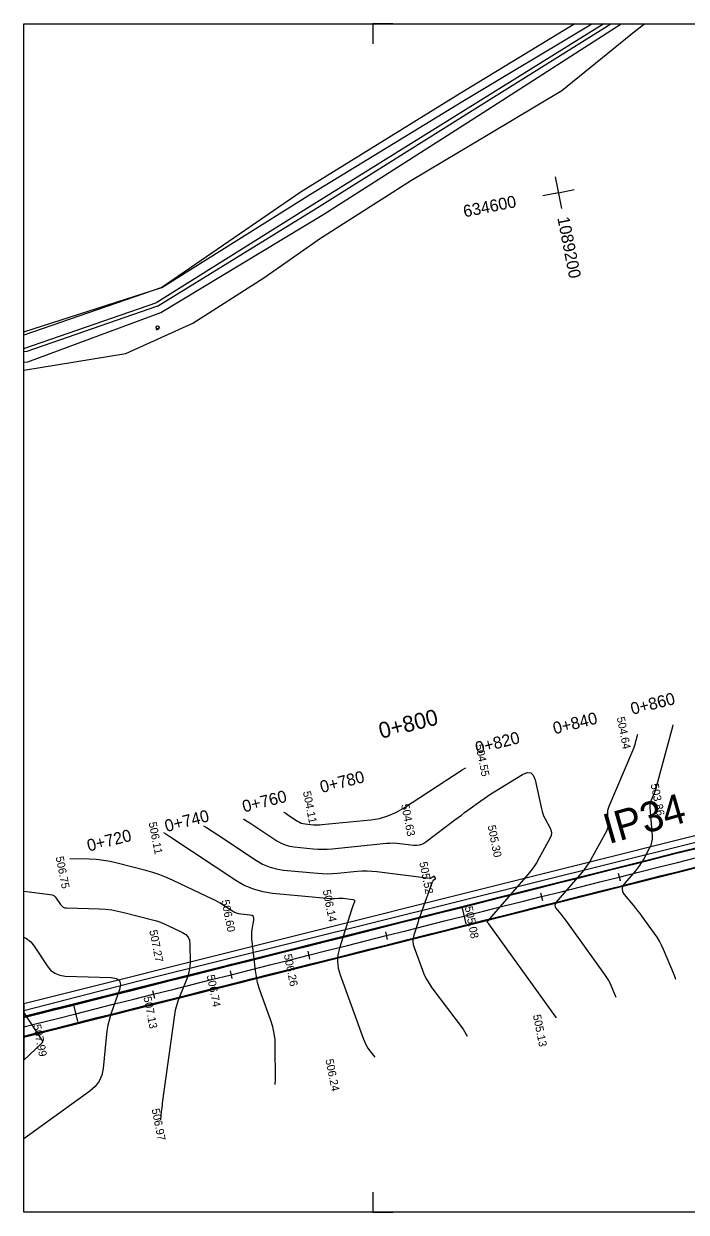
# Model space of a CAD drawing. Extents: x -636600 to -628587, y -1090963 to -1085869.
# Drawn here: x -629847.3 to -629681.8, y -1090593.9 to -1090296.9 of the extents above; entities that cross this region are included whole.
import ezdxf

# ---------------------------------------------------------------- set-up
doc = ezdxf.new("R2010")
doc.units = 0
for name, color, linetype in [('01_PARCELY_NÁVRH_PC', 7, 'Continuous'), ('06_ÚSES_IP_NAVRH', 7, 'Continuous'), ('08_LEGENDA_HV', 7, 'Continuous'), ('22', 7, 'Continuous'), ('42', 7, 'Continuous'), ('43', 7, 'Continuous'), ('60', 7, 'Continuous'), ('Ex_Major Contours', 7, 'Continuous'), ('Ex_Minor Contours', 7, 'Continuous'), ('HEKTOMETRY100', 7, 'Continuous'), ('HEKTOMETRY20', 7, 'Continuous'), ('koty_vše', 7, 'Continuous'), ('situace_osa', 7, 'Continuous'), ('situace_těleso', 7, 'Continuous'), ('situace_vozovka', 7, 'Continuous'), ('síť křížků', 7, 'Continuous')]:
    doc.layers.add(name, color=color, linetype=linetype)

msp = doc.modelspace()

# ---------------------------------------------------------------- linework, layer by layer
at = {"layer": '01_PARCELY_NÁVRH_PC'}
for p, q in [((-629847.27, -1090541.82), (-629847.27, -1090544.92)), ((-629847.27, -1090544.92), (-629847.27, -1090550.09))]:
    msp.add_line(p, q, dxfattribs=at)
for points in [[(-629847.27, -1090544.92), (-629662.1, -1090498.53), (-629646.49, -1090493.05), (-629634.26, -1090487.09), (-629615.69, -1090475.35), (-629557.93, -1090427.23), (-629554.65, -1090422.02), (-629539.33, -1090409.32), (-629533.54, -1090406.9), (-629497.76, -1090372.29), (-629488.06, -1090365.85), (-629480.7, -1090362.63), (-629491.44, -1090364.5), (-629499.65, -1090369.94), (-629535.21, -1090404.35), (-629617.45, -1090472.92), (-629635.72, -1090484.47), (-629647.65, -1090490.28), (-629662.97, -1090495.65), (-629847.27, -1090541.82)], [(-629497.76, -1090372.29), (-629533.54, -1090406.9), (-629539.33, -1090409.32), (-629554.65, -1090422.02), (-629557.93, -1090427.23), (-629615.69, -1090475.35), (-629634.26, -1090487.09), (-629646.49, -1090493.05), (-629662.1, -1090498.53), (-629847.27, -1090544.92)], [(-629847.27, -1090550.09), (-629665.92, -1090504.36), (-629648.76, -1090499.35), (-629630.77, -1090490.98), (-629614.22, -1090480.35), (-629531.58, -1090411.65)]]:
    msp.add_lwpolyline(points, dxfattribs=at)
at = {"layer": '06_ÚSES_IP_NAVRH'}
msp.add_lwpolyline([(-629847.27, -1090543.44), (-629818.17, -1090535.98), (-629661.35, -1090496.88), (-629647.18, -1090491.58), (-629635.8, -1090486.34), (-629618.25, -1090475.56), (-629536.23, -1090407.19), (-629498.95, -1090371.68), (-629491.15, -1090365.96)], dxfattribs=at)
at = {"layer": '08_LEGENDA_HV'}
for p, q in [((-629847.27, -1090593.86), (-629847.27, -1090296.86)), ((-629847.27, -1090296.86), (-629130.1, -1090296.86)), ((-629130.1, -1090593.86), (-629847.27, -1090593.86))]:
    msp.add_line(p, q, dxfattribs=at)
for points in [[(-629755.1, -1090296.86), (-629760.1, -1090296.86), (-629760.1, -1090301.86)], [(-629760.1, -1090588.86), (-629760.1, -1090593.86), (-629755.1, -1090593.86)]]:
    msp.add_lwpolyline(points, dxfattribs=at)
at = {"layer": '22'}
for p, q in [((-629737.63, -1090316.16), (-629705.41, -1090296.86)), ((-629733.72, -1090319.77), (-629698.07, -1090296.86)), ((-629775.68, -1090339.44), (-629737.63, -1090316.16)), ((-629772.31, -1090344.4), (-629733.72, -1090319.77)), ((-629812.82, -1090362.73), (-629775.68, -1090339.44)), ((-629813, -1090369.05), (-629772.31, -1090344.4)), ((-629812.82, -1090362.73), (-629847.27, -1090374.68)), ((-629846.28, -1090381.36), (-629813, -1090369.05)), ((-629847.27, -1090381.44), (-629846.28, -1090381.36))]:
    msp.add_line(p, q, dxfattribs=at)
at = {"layer": '42'}
for p, q in [((-629709.6, -1090296.86), (-629738.27, -1090314.31)), ((-629712.87, -1090313.54), (-629694.34, -1090298.5)), ((-629694.34, -1090298.5), (-629692.24, -1090296.86)), ((-629730.88, -1090324.32), (-629712.87, -1090313.54)), ((-629738.27, -1090314.31), (-629777.95, -1090338.87)), ((-629750.39, -1090335.94), (-629730.88, -1090324.32)), ((-629773.14, -1090350.4), (-629750.39, -1090335.94)), ((-629777.95, -1090338.87), (-629812.82, -1090362.73)), ((-629787.28, -1090360.34), (-629773.14, -1090350.4)), ((-629805.05, -1090371.68), (-629787.28, -1090360.34)), ((-629847.27, -1090373.82), (-629812.82, -1090362.73)), ((-629821.75, -1090379.25), (-629805.05, -1090371.68)), ((-629847.27, -1090383.46), (-629821.75, -1090379.25))]:
    msp.add_line(p, q, dxfattribs=at)
at = {"layer": '43'}
for p, q in [((-629814.24, -1090372.8), (-629814.22, -1090372.9)), ((-629814.22, -1090372.9), (-629814.12, -1090373.39))]:
    msp.add_line(p, q, dxfattribs=at)
msp.add_circle((-629813.84, -1090372.72), 0.4, dxfattribs=at)
msp.add_arc((-629813.83, -1090372.82), 0.4, 180.9065, 18.3921, dxfattribs=at)
at = {"layer": '60'}
for p, q in [((-629702.39, -1090296.86), (-629736.93, -1090318.33)), ((-629735.3, -1090318.52), (-629700.6, -1090296.86)), ((-629736.93, -1090318.33), (-629774.81, -1090341.95)), ((-629774.38, -1090343.12), (-629735.3, -1090318.52)), ((-629774.81, -1090341.95), (-629814, -1090366.53)), ((-629813.85, -1090367.44), (-629774.38, -1090343.12)), ((-629847.27, -1090378.02), (-629814, -1090366.53)), ((-629813.85, -1090367.44), (-629846.52, -1090378.79)), ((-629846.52, -1090378.79), (-629847.27, -1090378.87))]:
    msp.add_line(p, q, dxfattribs=at)
at = {"layer": 'Ex_Major Contours'}
for points in [[(-629792.4, -1090495.56), (-629792.04, -1090495.78), (-629790.78, -1090496.58), (-629789.53, -1090497.4), (-629784.03, -1090501.05), (-629783.02, -1090501.63), (-629781.96, -1090502.08), (-629780.86, -1090502.4), (-629779.7, -1090502.58), (-629774.99, -1090503.02), (-629773.81, -1090503.1), (-629772.63, -1090503.13), (-629771.45, -1090503.1), (-629770.28, -1090503.01), (-629756.7, -1090501.66), (-629755.85, -1090501.59), (-629755, -1090501.58), (-629754.15, -1090501.62), (-629753.31, -1090501.7), (-629749.92, -1090502.14), (-629749.1, -1090502.17), (-629748.31, -1090502.04), (-629747.57, -1090501.76), (-629746.87, -1090501.33), (-629739.57, -1090495.8), (-629738.77, -1090495.2), (-629737.97, -1090494.6), (-629737.16, -1090494), (-629736.35, -1090493.41), (-629733.11, -1090491.04), (-629732.29, -1090490.45), (-629731.47, -1090489.89), (-629730.63, -1090489.34), (-629729.78, -1090488.8), (-629722.69, -1090484.45), (-629721.56, -1090483.96), (-629720.66, -1090484.02), (-629720, -1090484.63), (-629719.57, -1090485.78), (-629717.99, -1090493.06), (-629717.82, -1090493.71), (-629717.61, -1090494.34), (-629717.36, -1090494.95), (-629717.07, -1090495.55), (-629715.8, -1090497.92), (-629715.56, -1090498.51), (-629715.48, -1090499.1), (-629715.56, -1090499.69), (-629715.8, -1090500.28), (-629718.63, -1090505.49), (-629719.24, -1090506.54), (-629719.9, -1090507.55), (-629720.61, -1090508.52), (-629721.38, -1090509.46), (-629731.5, -1090521.17), (-629731.53, -1090521.22), (-629731.54, -1090521.27), (-629731.53, -1090521.32), (-629731.5, -1090521.37), (-629731.33, -1090521.57), (-629731.29, -1090521.62), (-629731.25, -1090521.67), (-629731.21, -1090521.73), (-629731.17, -1090521.78), (-629714.26, -1090545.26)], [(-629847.27, -1090525.15), (-629846.58, -1090525.47), (-629845.54, -1090526.3), (-629844.65, -1090527.39), (-629841.45, -1090532.29), (-629840.57, -1090533.37), (-629839.52, -1090534.15), (-629838.3, -1090534.64), (-629836.92, -1090534.83), (-629825.42, -1090535.18), (-629824.12, -1090535.41), (-629823.34, -1090535.99), (-629823.08, -1090536.93), (-629823.34, -1090538.22), (-629825.41, -1090544.12), (-629825.88, -1090545.6), (-629826.25, -1090547.1), (-629826.54, -1090548.63), (-629826.73, -1090550.17), (-629827.46, -1090557.9), (-629827.79, -1090559.62), (-629828.45, -1090561.14), (-629829.44, -1090562.48), (-629830.75, -1090563.64), (-629847.27, -1090575.52)]]:
    msp.add_lwpolyline(points, dxfattribs=at)
at = {"layer": 'Ex_Minor Contours'}
msp.add_line((-629847.27, -1090543.85), (-629847.27, -1090555.82), dxfattribs=at)
for points in [[(-629684.4, -1090535.71), (-629684.73, -1090534.7), (-629687.48, -1090528.22), (-629687.97, -1090527.16), (-629688.51, -1090526.14), (-629689.1, -1090525.15), (-629689.75, -1090524.19), (-629692.8, -1090519.96), (-629693.32, -1090519.24), (-629693.86, -1090518.54), (-629694.4, -1090517.85), (-629694.96, -1090517.16), (-629697.21, -1090514.43), (-629697.63, -1090513.75), (-629697.76, -1090513.08), (-629697.61, -1090512.4), (-629697.17, -1090511.73), (-629694.4, -1090508.52), (-629693.87, -1090507.88), (-629693.39, -1090507.22), (-629692.94, -1090506.53), (-629692.52, -1090505.81), (-629690.94, -1090502.89), (-629690.6, -1090502.15), (-629690.38, -1090501.39), (-629690.27, -1090500.6), (-629690.27, -1090499.78), (-629690.8, -1090492.68), (-629690.81, -1090492.2), (-629690.76, -1090491.73), (-629690.65, -1090491.28), (-629690.49, -1090490.83), (-629689.74, -1090489.05), (-629689.56, -1090488.61), (-629689.4, -1090488.15), (-629689.25, -1090487.7), (-629689.11, -1090487.23), (-629685.14, -1090472.51), (-629685.08, -1090472.08)], [(-629693.97, -1090474.46), (-629694.54, -1090476.53), (-629694.67, -1090477.01), (-629694.82, -1090477.48), (-629694.99, -1090477.94), (-629695.18, -1090478.39), (-629701.15, -1090492.47), (-629701.32, -1090492.96), (-629701.44, -1090493.47), (-629701.49, -1090493.98), (-629701.48, -1090494.5), (-629701.33, -1090496.62), (-629701.32, -1090497.14), (-629701.39, -1090497.65), (-629701.54, -1090498.13), (-629701.75, -1090498.61), (-629705.23, -1090505), (-629705.92, -1090506.2), (-629706.68, -1090507.36), (-629707.49, -1090508.48), (-629708.37, -1090509.55), (-629714.34, -1090516.45), (-629714.57, -1090516.81), (-629714.65, -1090517.17), (-629714.58, -1090517.54), (-629714.35, -1090517.9), (-629713.15, -1090519.37), (-629712.85, -1090519.73), (-629712.55, -1090520.11), (-629712.27, -1090520.49), (-629711.99, -1090520.87), (-629702.18, -1090534.48), (-629701.7, -1090535.2), (-629701.25, -1090535.94), (-629700.84, -1090536.71), (-629700.48, -1090537.5), (-629699.37, -1090540.12)], [(-629782.36, -1090493.85), (-629781.85, -1090494.17), (-629781.3, -1090494.53), (-629778.88, -1090496.14), (-629778.44, -1090496.39), (-629777.97, -1090496.59), (-629777.48, -1090496.73), (-629776.98, -1090496.81), (-629774.9, -1090497.01), (-629774.38, -1090497.04), (-629773.86, -1090497.05), (-629773.35, -1090497.04), (-629772.83, -1090497), (-629760.59, -1090495.78), (-629758.42, -1090495.44), (-629756.34, -1090494.84), (-629754.34, -1090494), (-629752.44, -1090492.91), (-629737.76, -1090483.33), (-629737.23, -1090483), (-629736.87, -1090482.78)], [(-629802.41, -1090497.27), (-629801.67, -1090497.73), (-629800.24, -1090498.64), (-629798.82, -1090499.56), (-629789.18, -1090505.96), (-629787.61, -1090506.87), (-629785.96, -1090507.57), (-629784.23, -1090508.06), (-629782.43, -1090508.34), (-629773.87, -1090509.15), (-629772.63, -1090509.24), (-629771.4, -1090509.26), (-629770.17, -1090509.23), (-629768.93, -1090509.14), (-629764, -1090508.64), (-629762.76, -1090508.56), (-629761.53, -1090508.54), (-629760.3, -1090508.59), (-629759.07, -1090508.72), (-629745.95, -1090510.4), (-629745.82, -1090510.4), (-629745.7, -1090510.39), (-629745.59, -1090510.34), (-629745.48, -1090510.27), (-629745.01, -1090509.92), (-629744.93, -1090509.88), (-629744.86, -1090509.87), (-629744.8, -1090509.91), (-629744.74, -1090509.98), (-629744.54, -1090510.35), (-629744.5, -1090510.44), (-629744.5, -1090510.52), (-629744.53, -1090510.6), (-629744.6, -1090510.67), (-629744.98, -1090510.99), (-629745.06, -1090511.07), (-629745.14, -1090511.16), (-629745.19, -1090511.26), (-629745.24, -1090511.37), (-629747.85, -1090518.53), (-629748.12, -1090519.29), (-629748.38, -1090520.05), (-629748.64, -1090520.81), (-629748.88, -1090521.58), (-629749.84, -1090524.65), (-629750.02, -1090525.41), (-629750.07, -1090526.18), (-629749.98, -1090526.94), (-629749.77, -1090527.69), (-629747.71, -1090533.34), (-629747.23, -1090534.52), (-629746.68, -1090535.64), (-629746.04, -1090536.73), (-629745.31, -1090537.76), (-629737.56, -1090548.1), (-629736.53, -1090549.9)], [(-629812.39, -1090498.98), (-629811.79, -1090499.33), (-629811.53, -1090499.48), (-629811.27, -1090499.64), (-629811.01, -1090499.8), (-629810.76, -1090499.97), (-629794.33, -1090510.86), (-629792.19, -1090512.11), (-629789.95, -1090513.06), (-629787.6, -1090513.73), (-629785.16, -1090514.11), (-629770.7, -1090515.47), (-629770.43, -1090515.49), (-629770.17, -1090515.5), (-629769.9, -1090515.49), (-629769.64, -1090515.47), (-629768.58, -1090515.36), (-629768.32, -1090515.35), (-629768.06, -1090515.34), (-629767.79, -1090515.35), (-629767.53, -1090515.38), (-629765.05, -1090515.7), (-629764.82, -1090515.76), (-629764.69, -1090515.88), (-629764.65, -1090516.05), (-629764.69, -1090516.28), (-629765.06, -1090517.29), (-629765.15, -1090517.55), (-629765.24, -1090517.8), (-629765.33, -1090518.06), (-629765.41, -1090518.32), (-629768.41, -1090527.89), (-629768.8, -1090529.57), (-629768.9, -1090531.24), (-629768.72, -1090532.9), (-629768.26, -1090534.56), (-629762.41, -1090550.6), (-629762.09, -1090551.37), (-629761.73, -1090552.11), (-629761.3, -1090552.82), (-629760.83, -1090553.5), (-629759.61, -1090555.13)], [(-629784.51, -1090561.93), (-629784.42, -1090560.61), (-629784.44, -1090552.48), (-629784.52, -1090550.81), (-629784.73, -1090549.16), (-629785.1, -1090547.54), (-629785.6, -1090545.95), (-629788.01, -1090539.3), (-629788.49, -1090537.87), (-629788.88, -1090536.41), (-629789.18, -1090534.93), (-629789.39, -1090533.43), (-629790.29, -1090525.55), (-629790.34, -1090524.96), (-629790.34, -1090524.38), (-629790.3, -1090523.79), (-629790.21, -1090523.21), (-629789.79, -1090520.86), (-629789.77, -1090520.35), (-629789.92, -1090519.98), (-629790.24, -1090519.73), (-629790.74, -1090519.61), (-629793.05, -1090519.39), (-629793.61, -1090519.3), (-629794.15, -1090519.15), (-629794.67, -1090518.93), (-629795.17, -1090518.64), (-629797.61, -1090517.02), (-629798.18, -1090516.65), (-629798.77, -1090516.31), (-629799.37, -1090515.98), (-629799.98, -1090515.68), (-629809.97, -1090510.94), (-629811.63, -1090510.2), (-629813.32, -1090509.54), (-629815.04, -1090508.96), (-629816.79, -1090508.47), (-629823.94, -1090506.62), (-629825.66, -1090506.23), (-629827.39, -1090505.94), (-629829.14, -1090505.75), (-629830.9, -1090505.66), (-629835.74, -1090505.56)], [(-629847.27, -1090513.65), (-629840.64, -1090514.43), (-629840.18, -1090514.54), (-629839.78, -1090514.72), (-629839.44, -1090515), (-629839.15, -1090515.36), (-629838.09, -1090516.98), (-629837.79, -1090517.33), (-629837.45, -1090517.59), (-629837.05, -1090517.75), (-629836.59, -1090517.82), (-629828.35, -1090518.07), (-629826.82, -1090518.16), (-629825.31, -1090518.33), (-629823.8, -1090518.59), (-629822.31, -1090518.93), (-629815.1, -1090520.79), (-629814.12, -1090521.07), (-629813.16, -1090521.39), (-629812.22, -1090521.76), (-629811.29, -1090522.18), (-629807.61, -1090523.92), (-629806.8, -1090524.43), (-629806.23, -1090525.09), (-629805.88, -1090525.89), (-629805.76, -1090526.83), (-629805.73, -1090531.33), (-629805.78, -1090532.41), (-629805.93, -1090533.46), (-629806.19, -1090534.5), (-629806.55, -1090535.52), (-629808.41, -1090540.04), (-629808.82, -1090541.14), (-629809.16, -1090542.26), (-629809.43, -1090543.39), (-629809.63, -1090544.55), (-629812.67, -1090566.61), (-629812.74, -1090567.13), (-629812.81, -1090567.66), (-629812.87, -1090568.19), (-629812.92, -1090568.71), (-629813.11, -1090570.79)], [(-629847.27, -1090555.82), (-629842.73, -1090551.57), (-629842.7, -1090551.54), (-629842.67, -1090551.5), (-629842.64, -1090551.46), (-629842.62, -1090551.42), (-629842.53, -1090551.25), (-629842.51, -1090551.21), (-629842.51, -1090551.17), (-629842.51, -1090551.13), (-629842.53, -1090551.09), (-629847.27, -1090543.85)]]:
    msp.add_lwpolyline(points, dxfattribs=at)
at = {"layer": 'HEKTOMETRY100'}
for points in [[(-629737.81, -1090517.91), (-629736.84, -1090521.79)], [(-629834.79, -1090542.33), (-629833.81, -1090546.2)]]:
    msp.add_lwpolyline(points, dxfattribs=at)
at = {"layer": 'HEKTOMETRY20'}
for points in [[(-629698.78, -1090509.12), (-629698.29, -1090511.06)], [(-629718.17, -1090514), (-629717.69, -1090515.94)], [(-629756.96, -1090523.77), (-629756.48, -1090525.71)], [(-629776.36, -1090528.65), (-629775.87, -1090530.59)], [(-629795.75, -1090533.53), (-629795.27, -1090535.47)], [(-629815.15, -1090538.41), (-629814.66, -1090540.35)]]:
    msp.add_lwpolyline(points, dxfattribs=at)
at = {"layer": 'situace_osa'}
msp.add_lwpolyline([(-629847.27, -1090547.53), (-629844, -1090546.71), (-629839.15, -1090545.49), (-629834.3, -1090544.27), (-629829.45, -1090543.04), (-629824.6, -1090541.82), (-629819.75, -1090540.6), (-629814.91, -1090539.38), (-629810.06, -1090538.16), (-629805.21, -1090536.94), (-629800.36, -1090535.72), (-629795.51, -1090534.5), (-629790.66, -1090533.28), (-629785.81, -1090532.06), (-629780.96, -1090530.84), (-629776.12, -1090529.62), (-629771.27, -1090528.4), (-629766.42, -1090527.18), (-629761.57, -1090525.96), (-629756.72, -1090524.74), (-629751.87, -1090523.52), (-629747.02, -1090522.3), (-629742.17, -1090521.07), (-629737.33, -1090519.85), (-629732.48, -1090518.63), (-629727.63, -1090517.41), (-629722.78, -1090516.19), (-629717.93, -1090514.97), (-629713.08, -1090513.75), (-629708.23, -1090512.53), (-629703.38, -1090511.31), (-629698.54, -1090510.09), (-629693.69, -1090508.87), (-629688.84, -1090507.65), (-629683.99, -1090506.43), (-629679.14, -1090505.21)], dxfattribs=at)
at = {"layer": 'situace_těleso'}
msp.add_line((-629847.27, -1090545.12), (-629847.27, -1090550.06), dxfattribs=at)
for points in [[(-629679.7, -1090502.97), (-629684.56, -1090504.15), (-629689.4, -1090505.41), (-629694.24, -1090506.66), (-629699.09, -1090507.9), (-629703.94, -1090509.12), (-629708.79, -1090510.34), (-629713.63, -1090511.57), (-629718.49, -1090512.76), (-629723.35, -1090513.93), (-629728.21, -1090515.11), (-629733.04, -1090516.38), (-629737.89, -1090517.62), (-629742.74, -1090518.83), (-629747.59, -1090520.05), (-629752.44, -1090521.27), (-629757.28, -1090522.5), (-629762.13, -1090523.72), (-629766.98, -1090524.95), (-629771.83, -1090526.17), (-629776.68, -1090527.38), (-629781.55, -1090528.53), (-629786.41, -1090529.7), (-629791.26, -1090530.91), (-629796.11, -1090532.12), (-629800.94, -1090533.42), (-629805.77, -1090534.72), (-629810.62, -1090535.93), (-629815.46, -1090537.17), (-629820.31, -1090538.4), (-629825.17, -1090539.56), (-629830.02, -1090540.79), (-629834.87, -1090541.99), (-629839.77, -1090543.04), (-629844.59, -1090544.34), (-629847.27, -1090545.12)], [(-629847.27, -1090550.06), (-629843.4, -1090549.06), (-629838.54, -1090547.89), (-629833.7, -1090546.66), (-629828.86, -1090545.39), (-629824.03, -1090544.12), (-629819.19, -1090542.84), (-629814.35, -1090541.57), (-629809.5, -1090540.36), (-629804.65, -1090539.14), (-629799.8, -1090537.92), (-629794.96, -1090536.69), (-629790.11, -1090535.46), (-629785.26, -1090534.25), (-629780.41, -1090533.04), (-629775.56, -1090531.84), (-629770.71, -1090530.62), (-629765.86, -1090529.39), (-629761.01, -1090528.16), (-629756.17, -1090526.94), (-629751.32, -1090525.71), (-629746.47, -1090524.49), (-629741.62, -1090523.26), (-629736.78, -1090522.04), (-629731.93, -1090520.82), (-629727.07, -1090519.63), (-629722.21, -1090518.45), (-629717.35, -1090517.28), (-629712.49, -1090516.09), (-629707.64, -1090514.88), (-629702.79, -1090513.66), (-629697.95, -1090512.42), (-629693.11, -1090511.16), (-629688.28, -1090509.88), (-629683.44, -1090508.63), (-629678.57, -1090507.48)]]:
    msp.add_lwpolyline(points, dxfattribs=at)
at = {"layer": 'situace_vozovka'}
for points in [[(-629847.27, -1090545.21), (-629844.55, -1090544.52), (-629839.7, -1090543.3), (-629834.85, -1090542.08), (-629830, -1090540.86), (-629825.15, -1090539.64), (-629820.3, -1090538.42), (-629815.45, -1090537.2), (-629810.61, -1090535.98), (-629805.76, -1090534.76), (-629800.91, -1090533.54), (-629796.06, -1090532.32), (-629791.21, -1090531.1), (-629786.36, -1090529.88), (-629781.51, -1090528.66), (-629776.66, -1090527.44), (-629771.82, -1090526.22), (-629766.97, -1090525), (-629762.12, -1090523.78), (-629757.27, -1090522.55), (-629752.42, -1090521.33), (-629747.57, -1090520.11), (-629742.72, -1090518.89), (-629737.87, -1090517.67), (-629733.03, -1090516.45), (-629728.18, -1090515.23), (-629723.33, -1090514.01), (-629718.48, -1090512.79), (-629713.63, -1090511.57), (-629708.78, -1090510.35), (-629703.93, -1090509.13), (-629699.08, -1090507.91), (-629694.24, -1090506.69), (-629689.39, -1090505.47), (-629684.54, -1090504.25), (-629679.69, -1090503.03)], [(-629847.27, -1090549.85), (-629843.45, -1090548.89), (-629838.6, -1090547.67), (-629833.75, -1090546.45), (-629828.9, -1090545.23), (-629824.05, -1090544.01), (-629819.2, -1090542.79), (-629814.36, -1090541.56), (-629809.51, -1090540.34), (-629804.66, -1090539.12), (-629799.81, -1090537.9), (-629794.96, -1090536.68), (-629790.11, -1090535.46), (-629785.26, -1090534.24), (-629780.41, -1090533.02), (-629775.57, -1090531.8), (-629770.72, -1090530.58), (-629765.87, -1090529.36), (-629761.02, -1090528.14), (-629756.17, -1090526.92), (-629751.32, -1090525.7), (-629746.47, -1090524.48), (-629741.62, -1090523.26), (-629736.78, -1090522.04), (-629731.93, -1090520.82), (-629727.08, -1090519.6), (-629722.23, -1090518.37), (-629717.38, -1090517.15), (-629712.53, -1090515.93), (-629707.68, -1090514.71), (-629702.83, -1090513.49), (-629697.99, -1090512.27), (-629693.14, -1090511.05), (-629688.29, -1090509.83), (-629683.44, -1090508.61), (-629678.59, -1090507.39)]]:
    msp.add_lwpolyline(points, dxfattribs=at)
at = {"layer": 'síť křížků'}
for p, q in [((-629714.51, -1090335.14), (-629712.96, -1090342.99)), ((-629713.74, -1090339.07), (-629717.66, -1090339.85)), ((-629713.74, -1090339.07), (-629709.81, -1090338.29))]:
    msp.add_line(p, q, dxfattribs=at)

# ---------------------------------------------------------------- texts
at = {"layer": '06_ÚSES_IP_NAVRH'}
msp.add_text('IP34', height=7.5, rotation=15.9127, dxfattribs=at).set_placement((-629701.21, -1090501.89))
at = {"layer": 'HEKTOMETRY100'}
msp.add_text('0+800', height=4, rotation=14.1292, dxfattribs=at).set_placement((-629758.04, -1090475.57))
at = {"layer": 'HEKTOMETRY20'}
for s, p in [('0+860', (-629695.28, -1090469.57)), ('0+840', (-629714.68, -1090474.45)), ('0+820', (-629734.07, -1090479.33)), ('0+780', (-629772.86, -1090489.1)), ('0+760', (-629792.26, -1090493.98)), ('0+740', (-629811.65, -1090498.86)), ('0+720', (-629831.05, -1090503.75))]:
    msp.add_text(s, height=3, rotation=14.1292, dxfattribs=at).set_placement(p)
at = {"layer": 'koty_vše'}
for s, p in [('504.64', (-629699.17, -1090470.25)), ('504.55', (-629734.46, -1090477.09)), ('504.11', (-629777.56, -1090488.82)), ('503.86', (-629690.71, -1090486.92)), ('504.63', (-629753.02, -1090492.02)), ('506.11', (-629816.1, -1090496.53)), ('505.30', (-629731.41, -1090497.29)), ('506.75', (-629839.32, -1090505.11)), ('505.52', (-629748.48, -1090506.46)), ('506.14', (-629772.62, -1090513.44)), ('506.60', (-629797.93, -1090515.96)), ('505.08', (-629737.14, -1090517.59)), ('507.27', (-629815.94, -1090523.51)), ('506.26', (-629782.32, -1090529.53)), ('506.74', (-629801.58, -1090534.7)), ('507.13', (-629817.39, -1090540.12)), ('505.13', (-629720.1, -1090544.63)), ('507.99', (-629844.98, -1090547.09)), ('506.24', (-629771.93, -1090555.75)), ('506.97', (-629815.35, -1090568.11))]:
    msp.add_text(s, height=2, rotation=281.2114, dxfattribs=at).set_placement(p)
at = {"layer": 'síť křížků'}
for s, rotation, p in [('634600', 11.2114, (-629737.19, -1090345.25)), ('1089200', 281.2114, (-629714.01, -1090345.38))]:
    msp.add_text(s, height=3, rotation=rotation, dxfattribs=at).set_placement(p)

doc.saveas('drawing.dxf')
